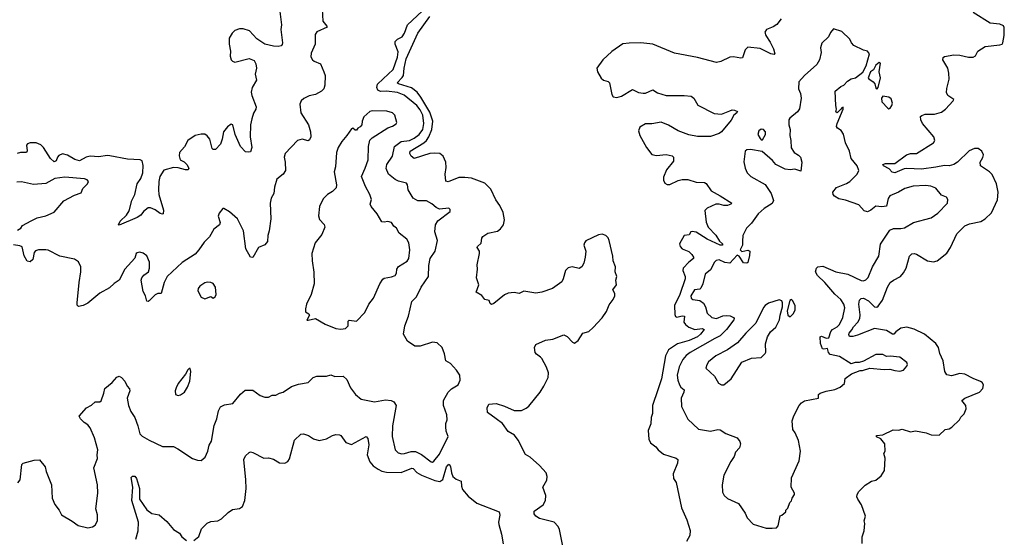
# Model space of a CAD drawing. Extents: x 2057697 to 2160550, y 827490 to 1016834.
# Tile 457 of 509: x 2111339 to 2119513, y 1007229 to 1011528. Entities that reach past the tile are written whole.
import ezdxf

# ---------------------------------------------------------------- set-up
doc = ezdxf.new("R2010")
doc.units = 0

msp = doc.modelspace()

# ---------------------------------------------------------------- linework, layer by layer
at = {"layer": '0CON20XD'}
for points in [[(2113850.6, 1011615), (2113856.4, 1011516.4), (2113890, 1011475), (2113891.2, 1011465), (2113805, 1011428), (2113790.8, 1011405), (2113790.8, 1011325), (2113759.5, 1011250.5), (2113755, 1011220), (2113768.8, 1011195), (2113785, 1011182), (2113835, 1011160), (2113863.3, 1011095), (2113873.8, 1011065), (2113873.3, 1010985), (2113865, 1010952.5), (2113845, 1010933.3), (2113795, 1010906.2), (2113742.5, 1010895), (2113697.7, 1010872.3), (2113676.7, 1010855), (2113664, 1010825), (2113673.8, 1010755), (2113735.8, 1010655), (2113754, 1010595), (2113756, 1010555), (2113745, 1010530), (2113735, 1010522.5), (2113685, 1010534.2), (2113645.8, 1010524.2), (2113542.5, 1010415), (2113534.2, 1010385), (2113544.2, 1010345), (2113545.8, 1010275), (2113525.5, 1010244.5), (2113475, 1010203.3), (2113454.5, 1010135.5), (2113450, 1010085), (2113427.1, 1010045), (2113417.8, 1010005), (2113424.4, 1009875), (2113411.4, 1009775), (2113399.2, 1009735), (2113395.7, 1009684.3), (2113375, 1009657.5), (2113322.5, 1009635), (2113275, 1009553.3), (2113255.8, 1009555.8), (2113215.9, 1009625.9), (2113197.5, 1009775), (2113147.5, 1009875), (2113080.7, 1009930.7), (2113035, 1009960), (2113025, 1009960), (2112995, 1009920), (2112987.5, 1009895), (2113003.6, 1009843.6), (2112998.8, 1009825), (2112952.1, 1009787.9), (2112916, 1009725), (2112869.7, 1009680.3), (2112827.1, 1009615), (2112795, 1009579.4), (2112687.7, 1009512.3), (2112562.5, 1009395), (2112538, 1009345), (2112512.5, 1009255), (2112487, 1009253), (2112465, 1009243.3), (2112415, 1009193.8), (2112405, 1009187.5), (2112395, 1009190), (2112383.3, 1009235), (2112365, 1009270), (2112346.7, 1009365), (2112353.3, 1009385), (2112370, 1009405), (2112408, 1009435), (2112415.6, 1009464.4), (2112416.9, 1009515), (2112395, 1009567.5), (2112365, 1009587.5), (2112336.4, 1009596.4), (2112315, 1009591.2), (2112306.7, 1009585), (2112294.1, 1009545.9), (2112213.3, 1009455), (2112165, 1009364.2), (2112122.2, 1009337.8), (2112085, 1009300.8), (2112005, 1009256.2), (2111905.5, 1009174.5), (2111865, 1009152.9), (2111826.4, 1009146.4), (2111817.7, 1009157.7), (2111815.8, 1009175), (2111831.9, 1009345), (2111846.7, 1009435), (2111845.5, 1009475.5), (2111828, 1009518), (2111795, 1009538.9), (2111673.3, 1009565), (2111575, 1009614.2), (2111555, 1009617.5), (2111494.3, 1009615.7), (2111470.9, 1009609.1), (2111460, 1009595), (2111447.5, 1009535), (2111425, 1009516.7), (2111402.3, 1009522.3), (2111376.6, 1009566.6), (2111360.6, 1009640.6), (2111340.3, 1009650.3), (2111287.5, 1009657.5)], [(2113498.6, 1011595), (2113511.9, 1011485), (2113505.7, 1011445), (2113521.4, 1011335), (2113518.9, 1011321.1), (2113508.5, 1011311.5), (2113485, 1011305.5), (2113446.7, 1011306.7), (2113373.6, 1011323.6), (2113308.1, 1011368.1), (2113246, 1011435), (2113195, 1011451.5), (2113165, 1011451.1), (2113125, 1011438), (2113102, 1011415), (2113078, 1011375), (2113078.1, 1011325), (2113089.4, 1011265), (2113085.7, 1011224.3), (2113094.4, 1011195), (2113105, 1011182), (2113125, 1011174.3), (2113245, 1011205.7), (2113285, 1011188), (2113299.7, 1011159.7), (2113304, 1011125), (2113293.8, 1011075), (2113304.3, 1011025), (2113270, 1010965), (2113261.2, 1010925), (2113266.6, 1010896.6), (2113303.2, 1010803.2), (2113300.9, 1010785), (2113280, 1010750), (2113267.1, 1010705), (2113256.2, 1010655), (2113253.5, 1010555), (2113267.5, 1010465), (2113255, 1010430), (2113235, 1010426.2), (2113215, 1010430.8), (2113173.6, 1010473.6), (2113127.5, 1010575), (2113108.1, 1010655), (2113095, 1010660.6), (2113065, 1010637.3), (2113030.3, 1010595), (2113020.8, 1010535), (2113007.2, 1010495), (2112965, 1010448.8), (2112945, 1010448.2), (2112936.5, 1010456.5), (2112918.1, 1010535), (2112895, 1010563.8), (2112876.2, 1010576.2), (2112845, 1010578.1), (2112795, 1010564.4), (2112734.2, 1010525), (2112707.1, 1010472.9), (2112666.7, 1010425), (2112663.1, 1010396.9), (2112672.5, 1010365), (2112705, 1010348.2), (2112727.2, 1010325), (2112742.5, 1010295), (2112738, 1010282), (2112715, 1010279.3), (2112655, 1010296.6), (2112615, 1010299.7), (2112535, 1010277.1), (2112503.1, 1010225), (2112494.6, 1010184.6), (2112491.9, 1010115), (2112494.2, 1010075), (2112534.4, 1009945), (2112530, 1009915), (2112525, 1009911.2), (2112505, 1009918.6), (2112465, 1009948.6), (2112425, 1009964.4), (2112405, 1009965.8), (2112367.5, 1009935), (2112345, 1009904.3), (2112315, 1009884.2), (2112165, 1009820), (2112160, 1009825), (2112172, 1009855), (2112225.3, 1009904.7), (2112248.9, 1009941.1), (2112270, 1010025), (2112295.4, 1010074.6), (2112314.4, 1010165), (2112345, 1010210), (2112362, 1010255), (2112365, 1010317.5), (2112355.6, 1010355), (2112340, 1010365), (2112235, 1010368.6), (2112087.8, 1010397.8), (2112065, 1010400.4), (2111995, 1010389), (2111924.2, 1010395), (2111890, 1010385), (2111835, 1010355.2), (2111797, 1010367), (2111735, 1010402.8), (2111695, 1010412.6), (2111665, 1010400.9), (2111653.6, 1010386.4), (2111643.1, 1010355), (2111625, 1010347.6), (2111593.7, 1010373.7), (2111536.4, 1010465), (2111515, 1010488.2), (2111475, 1010504.1), (2111425, 1010505.3), (2111405, 1010496), (2111397.1, 1010485), (2111400.7, 1010439.3), (2111395, 1010424.2), (2111345, 1010424.5), (2111318, 1010415)], [(2111834, 1008235), (2111893.3, 1008305), (2111934.4, 1008325.6), (2111965, 1008353.3), (2112005, 1008353.3), (2112015, 1008362.5), (2112038.8, 1008425), (2112046.2, 1008465), (2112106.7, 1008515), (2112145, 1008560), (2112165, 1008566.2), (2112185, 1008556.2), (2112213.3, 1008525), (2112232.5, 1008485), (2112251.7, 1008461.7), (2112253.8, 1008445), (2112232.5, 1008385), (2112243.2, 1008323.2), (2112261.4, 1008275), (2112293.8, 1008223.8), (2112320.5, 1008155), (2112337.5, 1008087.5), (2112355, 1008068.8), (2112415, 1008036), (2112525, 1007984), (2112615, 1007983.3), (2112652.5, 1007965), (2112774.4, 1007884.4), (2112815, 1007868.8), (2112845, 1007866.7), (2112878.8, 1007895), (2112901.2, 1007945), (2112911.2, 1007995), (2112932.3, 1008027.7), (2112952.5, 1008157.5), (2112976.3, 1008213.7), (2112989.7, 1008280.3), (2113007.3, 1008312.7), (2113040.3, 1008329.7), (2113109.2, 1008340.8), (2113173, 1008417), (2113209.7, 1008450.3), (2113275, 1008450.8), (2113335, 1008407.5), (2113375, 1008394), (2113405, 1008394.2), (2113435, 1008408.8), (2113465, 1008410), (2113495, 1008426.2), (2113525.9, 1008434.1), (2113595, 1008482.5), (2113655, 1008501.4), (2113734.3, 1008515.7), (2113774.5, 1008555.5), (2113805, 1008566), (2113885, 1008567.5), (2113922.9, 1008577.1), (2113955, 1008565.6), (2114025, 1008567.5), (2114055, 1008538.8), (2114085, 1008469.2), (2114128, 1008415), (2114175, 1008377.1), (2114285, 1008352.9), (2114375, 1008370), (2114424.2, 1008364.2), (2114444.1, 1008354.1), (2114463.3, 1008325), (2114434.4, 1008155), (2114430.6, 1008065), (2114455.6, 1007955.6), (2114480.5, 1007930.5), (2114512.4, 1007922.4), (2114535, 1007923.8), (2114587.9, 1007942.1), (2114625, 1007941.5), (2114675, 1007917.8), (2114755, 1007856.2), (2114765, 1007853.8), (2114777.6, 1007862.4), (2114825, 1007919.2), (2114896, 1008065), (2114880.9, 1008110.9), (2114877.7, 1008147.7), (2114878, 1008175), (2114888, 1008205), (2114885.8, 1008245), (2114858, 1008325), (2114858, 1008365), (2114895.5, 1008434.5), (2114925, 1008462), (2114978.8, 1008495), (2114996.7, 1008535), (2114993.3, 1008575), (2114966.1, 1008616.1), (2114915, 1008672.5), (2114877.5, 1008695), (2114866.2, 1008753.8), (2114846.2, 1008805), (2114803.9, 1008843.9), (2114765, 1008850), (2114665, 1008816.7), (2114620, 1008815), (2114558.3, 1008858.3), (2114524, 1008915), (2114535.8, 1008984.2), (2114565.5, 1009064.5), (2114593.8, 1009186.2), (2114631.9, 1009225), (2114671.1, 1009305), (2114732.9, 1009395), (2114735.7, 1009485.7), (2114745.6, 1009545), (2114788.2, 1009605), (2114808.9, 1009695), (2114785.7, 1009765), (2114790, 1009825), (2114811.7, 1009858.3), (2114912.5, 1009935), (2114911.7, 1009951.7), (2114901.7, 1009961.7), (2114825, 1009954), (2114797, 1009967), (2114761.7, 1009998.3), (2114715, 1010023.1), (2114645, 1010022.5), (2114605.7, 1010045.7), (2114564.4, 1010115), (2114557.3, 1010157.3), (2114549.5, 1010169.5), (2114485, 1010185.4), (2114455, 1010200), (2114402.2, 1010245), (2114381.1, 1010291.1), (2114386.2, 1010325), (2114433.1, 1010395), (2114450.8, 1010475), (2114505, 1010514.7), (2114575, 1010524.3), (2114615, 1010543.9), (2114655, 1010573.3), (2114685.2, 1010615), (2114694.2, 1010665), (2114686.5, 1010735), (2114665, 1010779.7), (2114635, 1010814.7), (2114531.2, 1010901.2), (2114475, 1010924), (2114385, 1010934.2), (2114335, 1010931.4), (2114311.7, 1010941.7), (2114304.1, 1010965), (2114308.9, 1010991.1), (2114357, 1011037), (2114440, 1011115), (2114476.4, 1011215), (2114481.8, 1011261.8), (2114456.2, 1011325), (2114455.6, 1011345), (2114475, 1011364.5), (2114515.2, 1011384.8), (2114532.8, 1011415), (2114558.7, 1011485), (2114680.5, 1011599.5)], [(2118776.7, 1008113.3), (2118865, 1008096.2), (2118905, 1008081.2), (2118973, 1008077), (2119022.5, 1008125), (2119055, 1008131.2), (2119077.3, 1008142.7), (2119140, 1008205), (2119152.7, 1008227.3), (2119180, 1008255), (2119196.7, 1008295), (2119194, 1008325), (2119160, 1008365), (2119186.2, 1008385), (2119307.5, 1008435), (2119335.7, 1008464.3), (2119341.2, 1008495), (2119328.8, 1008515), (2119315, 1008524), (2119255, 1008547.1), (2119185, 1008584), (2119145, 1008588.6), (2119075, 1008568.8), (2119035, 1008578.8), (2119019.2, 1008605), (2119004.3, 1008695), (2118976.9, 1008755), (2118967.5, 1008805), (2118945, 1008838.1), (2118850.6, 1008915), (2118765, 1008957.7), (2118705, 1008973.8), (2118655, 1008966.2), (2118613.1, 1008935), (2118595, 1008916.6), (2118585, 1008915.9), (2118535.6, 1008945.6), (2118435, 1008963.2), (2118295, 1008906.4), (2118255, 1008895.6), (2118227.5, 1008897.5), (2118222, 1008912), (2118224.7, 1008925), (2118248.4, 1008951.6), (2118262, 1008978), (2118297.5, 1009015), (2118313.8, 1009045), (2118316, 1009076), (2118305.5, 1009165), (2118311.9, 1009198.1), (2118325, 1009212.5), (2118345, 1009215.8), (2118385, 1009193.5), (2118435, 1009142.5), (2118455, 1009141.1), (2118465, 1009148.6), (2118500.6, 1009199.4), (2118542.5, 1009305), (2118566, 1009344), (2118592, 1009365), (2118650, 1009395), (2118675.4, 1009424.6), (2118697.5, 1009465), (2118726.4, 1009563.6), (2118745, 1009582.9), (2118763.5, 1009586.5), (2118785, 1009581.2), (2118875, 1009525.5), (2118925.4, 1009515.4), (2118954.4, 1009525), (2119035, 1009587.5), (2119065.2, 1009634.8), (2119120, 1009750), (2119184.2, 1009815.8), (2119225, 1009832), (2119317.6, 1009852.4), (2119355.3, 1009874.7), (2119405.4, 1009924.6), (2119455, 1010031.2), (2119462.4, 1010095), (2119448.6, 1010165), (2119413, 1010243), (2119390, 1010265), (2119314.7, 1010315), (2119312.7, 1010345), (2119335, 1010382.5), (2119338.9, 1010405), (2119325, 1010436.2), (2119295, 1010458.8), (2119265, 1010458.1), (2119221.3, 1010438.7), (2119124.4, 1010345), (2119094.8, 1010325.3), (2119055, 1010314.7), (2119015, 1010315.4), (2118945, 1010301.5), (2118825, 1010287.2), (2118705, 1010292.3), (2118681.9, 1010288.1), (2118604.6, 1010254.6), (2118581.5, 1010261.5), (2118558.2, 1010288.2), (2118510, 1010315), (2118503.3, 1010325), (2118525.8, 1010334.2), (2118605, 1010333.3), (2118700.8, 1010405), (2118735, 1010416.1), (2118785, 1010416.8), (2118924.3, 1010505), (2118935.6, 1010525), (2118928.1, 1010555), (2118834.8, 1010664.8), (2118819.5, 1010695), (2118817.5, 1010722.5), (2118827.1, 1010732.9), (2118856.8, 1010743.2), (2118932.8, 1010742.8), (2118991.3, 1010758.7), (2119024.5, 1010785.5), (2119087.5, 1010855), (2119092.5, 1010865), (2119045, 1010898.8), (2119034.2, 1010924.2), (2119034.4, 1010955), (2119054.2, 1011034.2), (2119052.7, 1011082.7), (2119044.2, 1011125), (2119002, 1011195), (2119005, 1011212.5), (2119017.1, 1011222.9), (2119095, 1011235.6), (2119145, 1011232.5), (2119215, 1011216.2), (2119253, 1011217), (2119275, 1011227.5), (2119294.1, 1011265.9), (2119355, 1011305.8), (2119475, 1011318), (2119495, 1011324), (2119502, 1011335), (2119512.9, 1011395), (2119511.7, 1011461.7), (2119505, 1011476.2), (2119475, 1011490), (2119395, 1011498.6), (2119255, 1011587.5)], [(2115295, 1008214.1), (2115221.8, 1008265), (2115220.2, 1008305), (2115235, 1008333.8), (2115295, 1008339.5), (2115365, 1008319.2), (2115445, 1008282.4), (2115505, 1008282.9), (2115545, 1008301.2), (2115565, 1008318.8), (2115659.7, 1008435), (2115690.9, 1008485), (2115725.5, 1008555), (2115728.5, 1008595), (2115711.7, 1008641.7), (2115672.6, 1008712.6), (2115664, 1008725), (2115628.9, 1008748.9), (2115618.1, 1008765), (2115612.7, 1008805), (2115625, 1008830.6), (2115704, 1008866), (2115764.5, 1008875.5), (2115855, 1008909.2), (2115885, 1008898), (2115928.3, 1008848.3), (2115945, 1008840), (2115975, 1008863.8), (2116014.7, 1008925.3), (2116065, 1008937.5), (2116099.1, 1008970.9), (2116175, 1009052.9), (2116210.7, 1009105), (2116231.7, 1009158.3), (2116265, 1009204.5), (2116278.9, 1009235), (2116279.7, 1009255), (2116263.3, 1009285), (2116292.6, 1009325), (2116288.8, 1009365), (2116296.9, 1009395), (2116282.4, 1009432.4), (2116285.9, 1009475), (2116266.4, 1009525), (2116263.2, 1009565), (2116232.1, 1009695), (2116224.4, 1009715), (2116206, 1009735), (2116175, 1009746.7), (2116145, 1009742.1), (2116039.6, 1009690.4), (2116026.9, 1009675), (2116023.1, 1009655), (2116040, 1009605), (2116033.5, 1009555), (2116021.1, 1009505), (2116006.2, 1009473.8), (2115985, 1009461.9), (2115925, 1009474.2), (2115893, 1009467), (2115870, 1009445), (2115851.4, 1009375), (2115838.7, 1009351.3), (2115761.2, 1009295), (2115675, 1009264.2), (2115625, 1009255.8), (2115525, 1009272), (2115485, 1009253.8), (2115445, 1009263.3), (2115395, 1009256.2), (2115365, 1009243.8), (2115275, 1009170), (2115255, 1009163.3), (2115245, 1009170), (2115236.4, 1009196.4), (2115200, 1009205), (2115175, 1009237.5), (2115127.5, 1009265), (2115150, 1009325), (2115131.2, 1009385), (2115140, 1009455), (2115137, 1009493), (2115156.2, 1009585), (2115156.2, 1009605), (2115138, 1009635), (2115138.8, 1009645), (2115169.3, 1009670.7), (2115176.5, 1009713.5), (2115185, 1009725.7), (2115225, 1009755.7), (2115305, 1009772), (2115329.7, 1009790.3), (2115356, 1009825), (2115364.3, 1009865), (2115352.5, 1009925), (2115324.4, 1009985), (2115290.5, 1010030.5), (2115251.1, 1010121.1), (2115200.6, 1010170.6), (2115090.8, 1010210.8), (2115035, 1010218.2), (2114985, 1010217.1), (2114895, 1010181.4), (2114876, 1010186), (2114871.2, 1010245), (2114879.1, 1010300.9), (2114875.6, 1010344.4), (2114855.3, 1010395.3), (2114826.2, 1010415), (2114785, 1010420), (2114745, 1010416.5), (2114615, 1010376), (2114589.7, 1010395), (2114578.9, 1010415), (2114580.9, 1010435), (2114693.9, 1010506.1), (2114715.9, 1010525), (2114736.1, 1010553.9), (2114761.6, 1010615), (2114768.2, 1010685), (2114745, 1010758.9), (2114669.4, 1010885), (2114638.4, 1010925), (2114591.6, 1010961.6), (2114482.5, 1010995), (2114473.8, 1011003.8), (2114515, 1011046.6), (2114524.8, 1011065.2), (2114529.7, 1011125), (2114547.9, 1011202.1), (2114645, 1011415.6), (2114744.2, 1011555)], [(2117661.4, 1011535), (2117625, 1011488.6), (2117593, 1011467), (2117540, 1011445), (2117526, 1011425), (2117532.9, 1011395), (2117569.8, 1011339.8), (2117596.7, 1011285), (2117608.8, 1011245), (2117601.7, 1011238.3), (2117575, 1011243.5), (2117485, 1011288.2), (2117385, 1011300), (2117362.8, 1011277.2), (2117338.6, 1011211.4), (2117325, 1011207.5), (2117265, 1011218.6), (2117235, 1011217.5), (2117160.8, 1011179.2), (2117125, 1011172.9), (2116965, 1011213.5), (2116775, 1011250.4), (2116595, 1011323.1), (2116495, 1011335.9), (2116397.8, 1011332.2), (2116345, 1011327.5), (2116255, 1011263.4), (2116179.8, 1011195), (2116131.3, 1011125), (2116135.4, 1011095), (2116165, 1011042.2), (2116185, 1011025.5), (2116224.1, 1011014.1), (2116235, 1011004.3), (2116254.6, 1010905), (2116267.2, 1010887.2), (2116295, 1010881.1), (2116335, 1010892.2), (2116425, 1010948.2), (2116475, 1010922), (2116515, 1010916), (2116535, 1010918.2), (2116595, 1010944.7), (2116635, 1010919.6), (2116705, 1010898.5), (2116855, 1010898.2), (2116912.1, 1010892.1), (2116935.5, 1010875.5), (2116968.3, 1010818.3), (2117105, 1010749.2), (2117165, 1010742.9), (2117235, 1010771.4), (2117255, 1010777.8), (2117272.5, 1010775), (2117296.7, 1010765), (2117292.5, 1010755), (2117266.2, 1010735), (2117245, 1010693.3), (2117165, 1010596), (2117145, 1010582.9), (2117073, 1010557), (2116965, 1010557.5), (2116895, 1010570.6), (2116805, 1010604.4), (2116725, 1010650.9), (2116665, 1010675.6), (2116588, 1010662), (2116535, 1010662.7), (2116487.5, 1010635), (2116477.1, 1010605), (2116488.6, 1010565), (2116541.9, 1010465), (2116587.6, 1010407.6), (2116625, 1010399.5), (2116705, 1010406.9), (2116755, 1010396.4), (2116767.8, 1010385), (2116766.8, 1010353.2), (2116709.8, 1010280.2), (2116685, 1010220), (2116683.1, 1010195), (2116695, 1010170), (2116715, 1010158), (2116735, 1010160), (2116805, 1010193.1), (2116838.3, 1010201.7), (2116885, 1010200), (2116955, 1010179.4), (2117025, 1010175.6), (2117037.1, 1010167.1), (2117078.6, 1010105), (2117155, 1010065.5), (2117250, 1010005), (2117242.5, 1009995), (2117214.2, 1009985.8), (2117185, 1009985.6), (2117145, 1009996.5), (2117118.8, 1009995), (2117046.3, 1009963.7), (2117027, 1009943), (2117037.3, 1009845), (2117054.7, 1009805), (2117119, 1009739), (2117149, 1009689), (2117172.2, 1009665), (2117173.3, 1009655), (2117154.2, 1009655), (2117045, 1009704.7), (2116955, 1009762.5), (2116920.9, 1009769.1), (2116911.9, 1009765), (2116898.1, 1009741.9), (2116856, 1009734), (2116817.7, 1009665), (2116821.2, 1009645), (2116837.8, 1009625), (2116892.7, 1009602.7), (2116918.5, 1009578.5), (2116934, 1009555), (2116933.8, 1009545), (2116892.7, 1009515), (2116848, 1009465), (2116845, 1009443.8), (2116864, 1009395), (2116864.5, 1009375), (2116819.5, 1009245), (2116775, 1009153.2), (2116778.6, 1009078.6), (2116783.1, 1009063.1), (2116795, 1009056.8), (2116837.7, 1009067.7), (2116856.7, 1009066.7), (2116852, 1009015), (2116865.5, 1008995), (2116894.4, 1008975), (2116945, 1008955.9), (2117005, 1008961.8), (2117020.8, 1008955), (2116990.3, 1008915), (2116966.2, 1008895), (2116896, 1008864), (2116801.1, 1008835), (2116725, 1008785.6), (2116699.1, 1008735), (2116666.2, 1008545), (2116635.3, 1008454.7), (2116592.5, 1008325), (2116593.4, 1008256.6), (2116582.2, 1008225), (2116578.3, 1008171.7), (2116556.2, 1008115), (2116562, 1008045), (2116576.7, 1008015), (2116619.5, 1007979.5), (2116638.8, 1007955), (2116685, 1007920), (2116790, 1007885), (2116802.5, 1007875), (2116800, 1007845), (2116763.6, 1007756.4), (2116766.4, 1007716.4), (2116788.8, 1007685), (2116834.2, 1007475), (2116876.9, 1007375), (2116905.7, 1007285), (2116901.2, 1007245), (2116873.3, 1007195)], [(2117535, 1007303.8), (2117585, 1007304), (2117621.7, 1007308.3), (2117636.1, 1007323.9), (2117651.7, 1007408.3), (2117667, 1007413), (2117700, 1007440), (2117700, 1007455), (2117715, 1007470), (2117733, 1007517), (2117747, 1007533), (2117752.5, 1007555), (2117772.5, 1007585), (2117772.5, 1007595), (2117743.3, 1007645), (2117747, 1007723), (2117810, 1007865), (2117820, 1007945), (2117803.9, 1008033.9), (2117777.7, 1008097.7), (2117757.5, 1008125), (2117751.2, 1008195), (2117765, 1008237.5), (2117811.2, 1008325), (2117828.8, 1008345), (2117855, 1008361.9), (2117970, 1008385), (2117970, 1008415), (2117983.3, 1008425), (2118035, 1008442.9), (2118105, 1008456.2), (2118151.2, 1008475), (2118186.7, 1008505), (2118192.3, 1008547.7), (2118245, 1008586.2), (2118315, 1008613.3), (2118335, 1008613.3), (2118397, 1008633), (2118515, 1008623.8), (2118563.3, 1008626.7), (2118603.9, 1008613.9), (2118645, 1008610), (2118675, 1008617.5), (2118705, 1008650), (2118710, 1008665), (2118705, 1008680), (2118645.7, 1008725.7), (2118565, 1008733.3), (2118535, 1008730), (2118505, 1008746.2), (2118445, 1008746), (2118345, 1008692.5), (2118309.3, 1008680.7), (2118275, 1008680), (2118240.5, 1008670.5), (2118145, 1008731.9), (2118066.2, 1008746.2), (2118052.9, 1008762.9), (2118045, 1008796.5), (2118015, 1008790.5), (2118003.8, 1008795), (2117988.1, 1008838.1), (2117983.1, 1008895), (2117995, 1008900), (2118035, 1008883.4), (2118055, 1008884.5), (2118071.5, 1008938.5), (2118085.8, 1008955), (2118125, 1008977.5), (2118144, 1008996), (2118173.1, 1009055), (2118187.8, 1009135), (2118180, 1009165), (2118155, 1009203.3), (2118105, 1009247.1), (2118024, 1009344), (2117962.7, 1009402.7), (2117946, 1009435), (2117953.8, 1009465), (2117965.9, 1009474.1), (2118005, 1009482), (2118115, 1009433.9), (2118215, 1009415.4), (2118325, 1009361.5), (2118345, 1009358.5), (2118363.7, 1009366.3), (2118382.1, 1009387.9), (2118418.8, 1009475), (2118470, 1009565), (2118486.4, 1009663.6), (2118561.7, 1009778.3), (2118593.6, 1009793.6), (2118652.7, 1009792.7), (2118685, 1009800), (2118757.8, 1009842.2), (2118905, 1009881.2), (2118959.7, 1009920.3), (2119040, 1010005), (2119043.3, 1010035), (2119033.3, 1010053.3), (2118990.5, 1010070.5), (2118945, 1010128), (2118902.5, 1010145), (2118859.7, 1010150.3), (2118755.7, 1010145.7), (2118686.7, 1010125), (2118635, 1010094.4), (2118563.8, 1010065), (2118547.7, 1010042.3), (2118535, 1009980), (2118495, 1009973.3), (2118445, 1009978.8), (2118403.8, 1009945), (2118377, 1009933), (2118350.7, 1009940.7), (2118305, 1009990), (2118195, 1010027.5), (2118139.1, 1010039.1), (2118102.6, 1010062.6), (2118092, 1010075), (2118090, 1010095), (2118120, 1010135), (2118202.4, 1010167.6), (2118231.2, 1010185), (2118292, 1010245), (2118304.2, 1010275), (2118290.8, 1010315), (2118240.8, 1010375), (2118227, 1010437), (2118194.2, 1010504.2), (2118177.7, 1010577.7), (2118157.7, 1010607.7), (2118127, 1010627), (2118120.7, 1010640.7), (2118124.1, 1010665.9), (2118176.2, 1010785), (2118175, 1010800), (2118163.6, 1010796.4), (2118156.7, 1010783.3), (2118125, 1010753.3), (2118113.3, 1010763.3), (2118120, 1010785), (2118113.3, 1010815), (2118110, 1010935), (2118155, 1010972.5), (2118180, 1010985), (2118211.7, 1011018.3), (2118242.5, 1011035), (2118276.2, 1011043.8), (2118338.1, 1011091.9), (2118366.6, 1011143.4), (2118393.3, 1011245), (2118377.5, 1011265), (2118344, 1011274), (2118265, 1011313.8), (2118243.8, 1011335), (2118230, 1011365), (2118165, 1011430), (2118095, 1011452.5), (2118069.3, 1011420.7), (2118052.5, 1011385), (2117998.3, 1011331.7), (2117986, 1011295), (2117992.5, 1011255), (2117977.5, 1011195), (2117957.5, 1011155), (2117855, 1011064), (2117807.3, 1011012.7), (2117804.1, 1010954.1), (2117820, 1010915), (2117826.2, 1010875), (2117812, 1010788), (2117795, 1010763.3), (2117731.2, 1010708.8), (2117723.3, 1010695), (2117723.3, 1010655), (2117735.9, 1010615.9), (2117731.2, 1010565), (2117741.2, 1010525), (2117743.9, 1010463.9), (2117767.5, 1010425), (2117805, 1010403.3), (2117820, 1010385), (2117833.3, 1010345), (2117825, 1010270), (2117775, 1010286.7), (2117735, 1010282), (2117695, 1010286), (2117615, 1010324), (2117588.3, 1010358.3), (2117501.7, 1010431.7), (2117405, 1010448.6), (2117375, 1010447.1), (2117361.2, 1010435), (2117351.7, 1010348.3), (2117362.5, 1010295), (2117378.8, 1010255), (2117410, 1010225), (2117527.6, 1010157.6), (2117577.5, 1010085), (2117596, 1010025), (2117585, 1010000), (2117520.2, 1009959.8), (2117470, 1009915), (2117415, 1009837.5), (2117372.9, 1009795), (2117341.9, 1009735), (2117339.3, 1009689.3), (2117338.2, 1009655), (2117319.3, 1009615), (2117335, 1009602.8), (2117382.5, 1009612.5), (2117400, 1009605), (2117398.3, 1009568.3), (2117385, 1009512), (2117375, 1009504.4), (2117347.3, 1009507.3), (2117311.9, 1009565), (2117295, 1009572.1), (2117233.8, 1009506.2), (2117191.9, 1009511.9), (2117145, 1009534.4), (2117121.4, 1009528.6), (2117107.2, 1009512.8), (2117075, 1009450), (2117030, 1009415), (2117011.5, 1009335), (2116995, 1009298.8), (2116985, 1009290.8), (2116940.8, 1009285), (2116910, 1009235), (2116913.3, 1009215), (2116927.5, 1009205), (2116985, 1009195.8), (2117014.6, 1009174.6), (2117032.1, 1009142.1), (2117045, 1009091.2), (2117085, 1009054.6), (2117125, 1009047.5), (2117175, 1009067.6), (2117205, 1009070.3), (2117237, 1009067), (2117265.7, 1009055), (2117270.6, 1009045), (2117267.3, 1009035), (2117206.2, 1008953.8), (2117155, 1008901.2), (2117110.2, 1008879.8), (2116905.6, 1008765), (2116871.7, 1008738.3), (2116844.8, 1008705.2), (2116812.5, 1008645), (2116798, 1008575), (2116802.9, 1008535), (2116816.5, 1008495), (2116827.8, 1008475), (2116854.4, 1008454.4), (2116852.2, 1008435), (2116831.1, 1008385), (2116833.1, 1008315), (2116885, 1008211.2), (2116975, 1008127.1), (2117075, 1008110.4), (2117135, 1008124), (2117155, 1008122.4), (2117200.5, 1008090.5), (2117296, 1008055), (2117317.1, 1008025), (2117322, 1008005), (2117315, 1007972.5), (2117281.2, 1007935), (2117269.5, 1007900.5), (2117241.7, 1007858.3), (2117185.8, 1007745), (2117171.2, 1007665), (2117173.8, 1007605), (2117186.7, 1007575), (2117215, 1007551.2), (2117305, 1007510), (2117360.5, 1007430.5), (2117379.5, 1007389.5), (2117427, 1007337), (2117535, 1007303.8)], [(2118455, 1010950), (2118466.4, 1010963.6), (2118485.8, 1011044.2), (2118473.8, 1011095), (2118486.2, 1011166.2), (2118475, 1011173.3), (2118445, 1011148.8), (2118427.9, 1011112.1), (2118400.8, 1011095), (2118383.8, 1011045), (2118387.5, 1011035), (2118425, 1011012.5), (2118436.7, 1010995), (2118445, 1010960), (2118455, 1010950)], [(2118555, 1010787.5), (2118565, 1010792.5), (2118580, 1010815), (2118584.2, 1010835), (2118575, 1010870), (2118555, 1010884), (2118505, 1010892.5), (2118492.5, 1010875), (2118496.7, 1010845), (2118545, 1010792.5), (2118555, 1010787.5)], [(2114005, 1008958), (2114045, 1008963.8), (2114065.8, 1008984.2), (2114066.7, 1009025), (2114075, 1009033.3), (2114135, 1009024), (2114205, 1009096.7), (2114236.2, 1009165), (2114276.2, 1009215), (2114330, 1009335), (2114355, 1009373.3), (2114365, 1009381.2), (2114425, 1009392.5), (2114455, 1009404.4), (2114467.6, 1009422.4), (2114471.2, 1009455), (2114482.7, 1009477.2), (2114555, 1009521.2), (2114568.6, 1009545), (2114578.6, 1009615), (2114570.8, 1009675), (2114554, 1009705), (2114490, 1009755), (2114466.7, 1009795), (2114445, 1009812.5), (2114425, 1009843.3), (2114395, 1009851.2), (2114365, 1009846.2), (2114345, 1009850), (2114306.2, 1009915), (2114256.2, 1009975), (2114250, 1009995), (2114258.8, 1010035), (2114246.2, 1010075), (2114210.9, 1010140.9), (2114177.5, 1010225), (2114206.4, 1010293.6), (2114231.4, 1010365), (2114234.5, 1010475.5), (2114245, 1010527.5), (2114265, 1010546.2), (2114395, 1010630), (2114435, 1010644.3), (2114465, 1010663.8), (2114470, 1010675), (2114452.9, 1010735), (2114434, 1010755), (2114386.9, 1010766.9), (2114265, 1010770), (2114245, 1010765.8), (2114195, 1010720), (2114181.2, 1010685), (2114178.8, 1010655), (2114165, 1010637.5), (2114145, 1010627.5), (2114135, 1010610), (2114125, 1010610), (2114105, 1010627.5), (2114095, 1010622.5), (2114056.2, 1010565), (2114013.8, 1010516.2), (2113983.1, 1010465), (2113970, 1010425), (2113960, 1010305), (2113950, 1010265), (2113968.8, 1010155), (2113967.7, 1010132.3), (2113935, 1010100), (2113894.2, 1010075.8), (2113859.3, 1010040.7), (2113828.8, 1009975), (2113819.5, 1009899.5), (2113829.3, 1009869.3), (2113866.1, 1009826.1), (2113872.5, 1009805), (2113846.7, 1009745), (2113793.3, 1009675), (2113764, 1009585), (2113766.1, 1009523.9), (2113781.2, 1009431.2), (2113782.9, 1009335), (2113758, 1009245), (2113721.2, 1009165), (2113712.3, 1009127.7), (2113712, 1009102), (2113740, 1009085), (2113743.8, 1009075), (2113723.6, 1009033.6), (2113735, 1009031.2), (2113795.9, 1009045.9), (2113875, 1008998.8), (2113965, 1008964), (2114005, 1008958)], [(2117505, 1010530), (2117530, 1010575), (2117530, 1010595), (2117512.5, 1010615), (2117495, 1010618), (2117474.3, 1010605), (2117467.5, 1010575), (2117485, 1010540), (2117495, 1010530), (2117505, 1010530)], [(2111321.7, 1009778.3), (2111350, 1009795), (2111361.7, 1009818.3), (2111434.1, 1009855.9), (2111485, 1009880.8), (2111555, 1009898.8), (2111625, 1009930), (2111705.9, 1010024.1), (2111795, 1010070), (2111849.3, 1010090.7), (2111863.3, 1010125), (2111901.2, 1010165), (2111910, 1010185), (2111898.3, 1010198.3), (2111875.9, 1010205.9), (2111715, 1010220.8), (2111631.7, 1010208.3), (2111555, 1010165.8), (2111455, 1010159.2), (2111355, 1010180.8), (2111315, 1010178)], [(2112875, 1009210), (2112925, 1009227.5), (2112945, 1009213.8), (2112963.3, 1009225), (2112971.2, 1009245), (2112963.8, 1009305), (2112945, 1009336.2), (2112925, 1009346), (2112895, 1009348), (2112875, 1009342), (2112834.2, 1009315), (2112820, 1009295), (2112817.1, 1009275), (2112845, 1009223.8), (2112875, 1009210)], [(2117185, 1008494.2), (2117245.6, 1008544.4), (2117335, 1008684.2), (2117415, 1008716), (2117495, 1008721.2), (2117526.7, 1008755), (2117533, 1008767), (2117531.2, 1008835), (2117548, 1008895), (2117571.2, 1008935), (2117615, 1008973.3), (2117648, 1009035), (2117652.5, 1009075), (2117672.3, 1009142.3), (2117672, 1009175), (2117665, 1009193.3), (2117645, 1009202), (2117555, 1009172.9), (2117528, 1009155), (2117513.6, 1009136.4), (2117451.5, 1009008.5), (2117365.8, 1008925), (2117299.2, 1008845), (2117214.7, 1008785.3), (2117118.6, 1008735), (2117056.2, 1008685), (2117042.5, 1008662.5), (2117036.2, 1008635), (2117106.4, 1008566.4), (2117140, 1008510), (2117165, 1008496), (2117185, 1008494.2)], [(2117735, 1009060.8), (2117759.2, 1009085), (2117776.2, 1009115), (2117776.7, 1009155), (2117755.8, 1009195.8), (2117745, 1009203.3), (2117732, 1009195), (2117711.3, 1009108.7), (2117717.1, 1009075), (2117735, 1009060.8)], [(2112655, 1008406.7), (2112675, 1008413.3), (2112706.7, 1008435), (2112733.3, 1008475), (2112752.5, 1008525), (2112760, 1008605), (2112755, 1008630), (2112745, 1008630), (2112735, 1008620), (2112716.7, 1008583.3), (2112653.9, 1008506.1), (2112638.3, 1008471.7), (2112630, 1008445), (2112632.5, 1008415), (2112655, 1008406.7)], [(2111325, 1007681.2), (2111342.5, 1007707.5), (2111355.7, 1007835), (2111368, 1007845), (2111459.6, 1007869.6), (2111505, 1007871.2), (2111552, 1007815), (2111559.4, 1007775), (2111604, 1007665), (2111608.8, 1007555), (2111631.7, 1007501.7), (2111665.7, 1007455.7), (2111685.8, 1007415.8), (2111775, 1007363.3), (2111825, 1007326.2), (2111905, 1007308), (2111944.1, 1007315.9), (2111965, 1007330), (2111986.4, 1007366.4), (2111986, 1007415), (2111971.2, 1007465), (2111988.6, 1007595), (2111985.6, 1007665), (2111955.8, 1007805), (2111986.1, 1007883.9), (2111982.5, 1007915), (2111987.5, 1007955), (2111961.4, 1008055), (2111925, 1008138.8), (2111905, 1008164), (2111875, 1008182), (2111843.4, 1008213.4), (2111834, 1008235)], [(2115848.7, 1007155), (2115821.5, 1007295), (2115809.6, 1007319.6), (2115775, 1007353.8), (2115655, 1007386.3), (2115624.4, 1007405), (2115608.9, 1007425), (2115609.4, 1007445), (2115685, 1007497.7), (2115704.2, 1007535), (2115706.2, 1007576.2), (2115682.5, 1007645), (2115715.4, 1007705), (2115718, 1007735), (2115709.1, 1007765), (2115655, 1007826.4), (2115576.9, 1007895), (2115537.5, 1007917.5), (2115476.8, 1008035), (2115447.6, 1008077.6), (2115395, 1008107.5), (2115347.7, 1008175), (2115295, 1008214.1)], [(2112785, 1007202.5), (2112826, 1007235), (2112849.5, 1007300.5), (2112895, 1007346.7), (2112925, 1007360), (2112985, 1007366.2), (2113015, 1007383.8), (2113068.8, 1007435), (2113105, 1007459.2), (2113165, 1007467.5), (2113190, 1007485), (2113208.6, 1007535), (2113218.5, 1007635), (2113217, 1007707), (2113198.6, 1007875), (2113214.4, 1007905.6), (2113245, 1007933.3), (2113255, 1007940), (2113275, 1007934), (2113365, 1007887.5), (2113405, 1007890), (2113445, 1007879.2), (2113495, 1007847.1), (2113540, 1007845), (2113565, 1007858.8), (2113579.7, 1007880.3), (2113619.2, 1008035), (2113673.3, 1008085), (2113695, 1008088), (2113737.5, 1008075), (2113777, 1008047), (2113825, 1008032.5), (2113887, 1008047), (2113935, 1008074.4), (2113965, 1008082), (2113995, 1008081.2), (2114005.8, 1008075.8), (2114046.2, 1008016.2), (2114095, 1008000), (2114216.7, 1008066.7), (2114228.6, 1008048.6), (2114236.9, 1007996.9), (2114223.4, 1007913.4), (2114245.3, 1007855.3), (2114273.3, 1007823.3), (2114313.9, 1007793.9), (2114345, 1007778.6), (2114385, 1007769.2), (2114505, 1007766.2), (2114595, 1007804.6), (2114605, 1007801.5), (2114635, 1007766), (2114675, 1007744.3), (2114785, 1007699.6), (2114827.8, 1007692.2), (2114851.8, 1007708.2), (2114883.6, 1007815), (2114895, 1007831.9), (2114905, 1007835.7), (2114915, 1007816.7), (2114923.5, 1007763.5), (2114934.8, 1007734.8), (2114961.9, 1007711.9), (2115004.7, 1007694.7), (2115006.1, 1007655), (2115016.2, 1007626.2), (2115062, 1007572), (2115135, 1007512), (2115320.6, 1007440.6), (2115326.1, 1007413.9), (2115314, 1007356), (2115316, 1007335), (2115340.2, 1007255), (2115352.5, 1007175)], [(2118333, 1007177), (2118333, 1007233), (2118348.3, 1007281.7), (2118353.8, 1007345), (2118350, 1007365), (2118360, 1007405), (2118327.7, 1007497.7), (2118296.7, 1007545), (2118290, 1007565), (2118292.5, 1007585), (2118305, 1007610), (2118357, 1007663), (2118410, 1007695), (2118446.1, 1007703.9), (2118489.3, 1007740.7), (2118518.8, 1007785), (2118523.8, 1007885), (2118513.8, 1007925), (2118523.3, 1007945), (2118521.2, 1008005), (2118487.8, 1008047.8), (2118452.4, 1008062.4), (2118452, 1008075), (2118505, 1008080.8), (2118589.3, 1008120.7), (2118635, 1008118), (2118665, 1008126), (2118735, 1008106), (2118776.7, 1008113.3)], [(2112304.4, 1007214.4), (2112323.4, 1007283.4), (2112324.5, 1007355), (2112269.6, 1007535), (2112279.1, 1007645), (2112265.8, 1007725), (2112275, 1007738), (2112296.4, 1007736.4), (2112308.6, 1007718.6), (2112332.9, 1007635), (2112334.5, 1007545), (2112395, 1007457.5), (2112437.1, 1007427.1), (2112496, 1007415), (2112560.9, 1007360.9), (2112616.2, 1007295), (2112665, 1007263.3), (2112685, 1007233.3), (2112725, 1007202.5)]]:
    msp.add_lwpolyline(points, dxfattribs=at)

doc.saveas('drawing.dxf')
